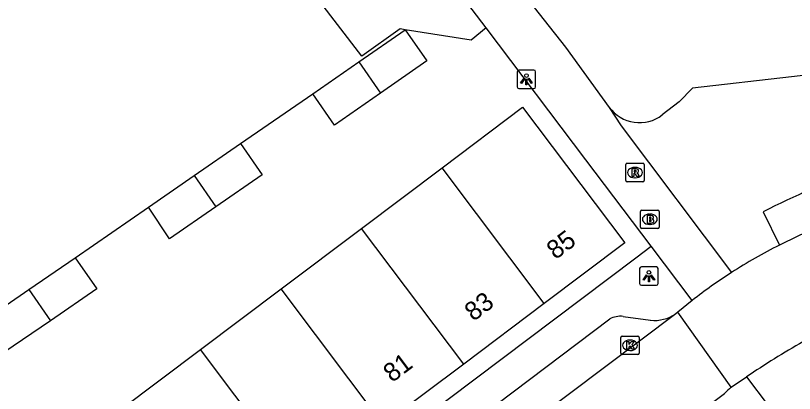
# Model space of a CAD drawing. Extents: x 160379 to 161131, y 383940 to 384849.
# Drawn here: x 160489.76 to 160531.75, y 384724.61 to 384744.99 of the extents above; entities that cross this region are included whole.
import ezdxf

# ---------------------------------------------------------------- set-up
doc = ezdxf.new("R2010")
doc.units = 0
for name, color, linetype in [('IMGEO_Brandkraan', 7, 'Continuous'), ('IMGEO_Erf', 7, 'Continuous'), ('IMGEO_Kolk', 7, 'Continuous'), ('IMGEO_Lichtpunt', 7, 'Continuous'), ('IMGEO_Pand', 7, 'Continuous'), ('IMGEO_Pand_nummerreeks', 7, 'Continuous'), ('IMGEO_Rijbaan_lokaal_open', 7, 'Continuous'), ('IMGEO_Rioolput', 7, 'Continuous'), ('IMGEO_Voetpad_open', 7, 'Continuous')]:
    doc.layers.add(name, color=color, linetype=linetype)

msp = doc.modelspace()

# ---------------------------------------------------------------- linework, layer by layer
at = {"layer": 'IMGEO_Brandkraan'}
for p, q in [((160523.452, 384733.576), (160523.452, 384734.428)), ((160523.527, 384734.502), (160524.379, 384734.502)), ((160524.453, 384734.428), (160524.453, 384733.576)), ((160523.94, 384734.282), (160523.965, 384734.282)), ((160523.963, 384733.722), (160523.938, 384733.722)), ((160524.379, 384733.502), (160523.527, 384733.502))]:
    msp.add_line(p, q, dxfattribs=at)
for points in [[(160523.452, 384733.576), (160523.452, 384734.428)], [(160523.527, 384734.502), (160524.379, 384734.502)], [(160524.453, 384734.428), (160524.453, 384733.576)], [(160523.8, 384734.202), (160523.8, 384733.802), (160524.013, 384733.802)], [(160524.031, 384734.202), (160523.8, 384734.202)], [(160523.979, 384734.121), (160523.925, 384734.121), (160523.925, 384734.045)], [(160523.925, 384734.045), (160523.978, 384734.045)], [(160523.987, 384733.969), (160523.925, 384733.969), (160523.925, 384733.888)], [(160523.925, 384733.888), (160523.987, 384733.888)], [(160524.379, 384733.502), (160523.527, 384733.502)]]:
    msp.add_lwpolyline(points, dxfattribs=at)
for centre, radius, start, end in [((160523.529, 384734.426), 0.0765, 91.552, 178.448), ((160523.529, 384734.426), 0.0765, 91.552, 178.448), ((160524.377, 384734.426), 0.0765, 1.552, 88.448), ((160524.377, 384734.426), 0.0765, 1.552, 88.448), ((160523.98, 384734.083), 0.0379, 267.8285, 90.9355), ((160524.035, 384734.057), 0.145, 59.4692, 91.5367), ((160524.06, 384734.104), 0.0922, 285.5137, 58.1501), ((160524.065, 384733.912), 0.105, 301.3115, 78.989), ((160523.529, 384733.578), 0.0765, 181.552, 268.448), ((160523.529, 384733.578), 0.0765, 181.552, 268.448), ((160523.988, 384733.928), 0.0404, 269.8759, 90.5077), ((160524.019, 384734.053), 0.251, 268.6676, 293.5347), ((160524.377, 384733.578), 0.0765, 271.552, 358.448), ((160524.377, 384733.578), 0.0765, 271.552, 358.448)]:
    msp.add_arc(centre, radius, start, end, dxfattribs=at)
for centre, major_axis, ratio, start_param, end_param in [((160523.939, 384734.002), (-0.387, 0.002), 0.722429, 4.712389, 7.853982), ((160523.964, 384734.002), (-0.39, 0.002), 0.717154, 1.570796, 4.712389)]:
    msp.add_ellipse(centre, major_axis=major_axis, ratio=ratio, start_param=start_param, end_param=end_param, dxfattribs=at)
at = {"layer": 'IMGEO_Erf'}
for points in [[(160501.88, 384738.087), (160505.784, 384740.768)], [(160492.969, 384731.932), (160496.919, 384734.648)]]:
    msp.add_lwpolyline(points, dxfattribs=at)
at = {"layer": 'IMGEO_Kolk'}
for p, q in [((160522.458, 384727.705), (160523.31, 384727.705)), ((160522.383, 384726.779), (160522.383, 384727.631)), ((160522.871, 384727.485), (160522.896, 384727.485)), ((160523.384, 384727.631), (160523.384, 384726.779)), ((160522.894, 384726.925), (160522.869, 384726.925)), ((160523.31, 384726.705), (160522.458, 384726.705))]:
    msp.add_line(p, q, dxfattribs=at)
for points in [[(160522.458, 384727.705), (160523.31, 384727.705)], [(160522.383, 384726.779), (160522.383, 384727.631)], [(160522.704, 384727.405), (160522.827, 384727.405), (160522.827, 384727.254), (160522.957, 384727.405), (160523.121, 384727.405), (160522.975, 384727.254), (160523.128, 384727.005), (160522.976, 384727.005), (160522.891, 384727.169), (160522.827, 384727.102), (160522.827, 384727.005), (160522.704, 384727.005), (160522.704, 384727.405)], [(160523.384, 384727.631), (160523.384, 384726.779)], [(160523.31, 384726.705), (160522.458, 384726.705)]]:
    msp.add_lwpolyline(points, dxfattribs=at)
for centre, start, end in [((160522.46, 384727.629), 91.552, 178.448), ((160522.46, 384727.629), 91.552, 178.448), ((160523.308, 384727.629), 1.552, 88.448), ((160523.308, 384727.629), 1.552, 88.448), ((160522.46, 384726.781), 181.552, 268.448), ((160522.46, 384726.781), 181.552, 268.448), ((160523.308, 384726.781), 271.552, 358.448), ((160523.308, 384726.781), 271.552, 358.448)]:
    msp.add_arc(centre, 0.0765, start, end, dxfattribs=at)
for centre, major_axis, ratio, start_param, end_param in [((160522.87, 384727.205), (-0.387, 0.002), 0.722429, 4.712389, 7.853982), ((160522.895, 384727.205), (-0.39, 0.002), 0.717154, 1.570796, 4.712389)]:
    msp.add_ellipse(centre, major_axis=major_axis, ratio=ratio, start_param=start_param, end_param=end_param, dxfattribs=at)
at = {"layer": 'IMGEO_Lichtpunt'}
for p, q in [((160517.702, 384742.047), (160516.894, 384742.047)), ((160517.702, 384742.047), (160516.894, 384742.047)), ((160516.8, 384741.952), (160516.8, 384741.145)), ((160516.8, 384741.952), (160516.8, 384741.145)), ((160517.796, 384741.145), (160517.796, 384741.952)), ((160517.796, 384741.145), (160517.796, 384741.952)), ((160516.894, 384741.051), (160517.702, 384741.051)), ((160516.894, 384741.051), (160517.702, 384741.051)), ((160523.402, 384731.343), (160523.402, 384730.536)), ((160523.402, 384731.343), (160523.402, 384730.536)), ((160524.304, 384731.438), (160523.496, 384731.438)), ((160524.304, 384731.438), (160523.496, 384731.438)), ((160524.398, 384730.536), (160524.398, 384731.343)), ((160524.398, 384730.536), (160524.398, 384731.343)), ((160523.496, 384730.442), (160524.304, 384730.442)), ((160523.496, 384730.442), (160524.304, 384730.442))]:
    msp.add_line(p, q, dxfattribs=at)
for points in [[(160517.174, 384741.616), (160517.213, 384741.588), (160517.025, 384741.326), (160516.987, 384741.353), (160517.174, 384741.616)], [(160517.276, 384741.568), (160517.323, 384741.568), (160517.323, 384741.246), (160517.276, 384741.246), (160517.276, 384741.568)], [(160517.386, 384741.588), (160517.424, 384741.615), (160517.611, 384741.353), (160517.572, 384741.325), (160517.386, 384741.588)], [(160523.776, 384731.007), (160523.815, 384730.979), (160523.627, 384730.717), (160523.589, 384730.744), (160523.776, 384731.007)], [(160523.878, 384730.959), (160523.925, 384730.959), (160523.925, 384730.637), (160523.878, 384730.637), (160523.878, 384730.959)], [(160523.988, 384730.979), (160524.026, 384731.006), (160524.213, 384730.744), (160524.174, 384730.716), (160523.988, 384730.979)]]:
    msp.add_lwpolyline(points, dxfattribs=at)
for centre in [(160517.299, 384741.75), (160523.901, 384731.141)]:
    msp.add_circle(centre, 0.0994, dxfattribs=at)
for centre, start, end in [((160516.894, 384741.952), 90, 180), ((160516.894, 384741.952), 90, 180), ((160517.702, 384741.952), 0, 90), ((160517.702, 384741.952), 0, 90), ((160516.894, 384741.145), 180, 270), ((160516.894, 384741.145), 180, 270), ((160517.702, 384741.145), 270, 0), ((160517.702, 384741.145), 270, 360), ((160523.496, 384731.343), 90, 180), ((160523.496, 384731.343), 90, 180), ((160524.304, 384731.343), 0, 90), ((160524.304, 384731.343), 0, 90), ((160523.496, 384730.536), 180, 270), ((160523.496, 384730.536), 180, 270), ((160524.304, 384730.536), 270, 0), ((160524.304, 384730.536), 270, 360)]:
    msp.add_arc(centre, 0.0946, start, end, dxfattribs=at)
at = {"layer": 'IMGEO_Pand'}
for points in [[(160508.262, 384742.49), (160510.755, 384744.223)], [(160510.755, 384744.223), (160511.925, 384742.54), (160509.436, 384740.806)], [(160505.784, 384740.768), (160508.262, 384742.49)], [(160508.262, 384742.49), (160509.436, 384740.806)], [(160509.436, 384740.806), (160506.946, 384739.072), (160505.784, 384740.768)], [(160512.752, 384736.777), (160517.093, 384740.042), (160522.597, 384732.728), (160518.257, 384729.462)], [(160499.39, 384736.361), (160501.88, 384738.087)], [(160501.88, 384738.087), (160503.052, 384736.392), (160500.558, 384734.669)], [(160508.411, 384733.512), (160512.752, 384736.777)], [(160518.257, 384729.462), (160512.752, 384736.777)], [(160496.919, 384734.648), (160499.39, 384736.361)], [(160499.39, 384736.361), (160500.558, 384734.669)], [(160500.558, 384734.669), (160498.065, 384732.947), (160496.919, 384734.648)], [(160504.07, 384730.246), (160508.411, 384733.512)], [(160513.917, 384726.196), (160508.411, 384733.512)], [(160490.479, 384730.219), (160492.969, 384731.932)], [(160492.969, 384731.932), (160494.138, 384730.248), (160491.634, 384728.533)], [(160488.006, 384728.518), (160490.479, 384730.219)], [(160490.479, 384730.219), (160491.634, 384728.533)], [(160499.729, 384726.981), (160504.07, 384730.246)], [(160509.576, 384722.929), (160504.07, 384730.246)], [(160518.257, 384729.462), (160513.917, 384726.196)], [(160491.634, 384728.533), (160489.129, 384726.818), (160488.006, 384728.518)], [(160495.388, 384723.716), (160499.729, 384726.981)], [(160505.236, 384719.663), (160499.729, 384726.981)], [(160513.917, 384726.196), (160509.576, 384722.929)]]:
    msp.add_lwpolyline(points, dxfattribs=at)
at = {"layer": 'IMGEO_Rijbaan_lokaal_open'}
for points in [[(160515.137, 384744.326), (160510.728, 384750.113)], [(160510.755, 384744.223), (160510.5, 384744.276), (160508.419, 384742.793), (160504.852, 384747.466)], [(160515.137, 384744.326), (160514.313, 384743.664), (160510.755, 384744.223)], [(160526.24, 384729.625), (160525.467, 384728.995)], [(160525.467, 384728.995), (160525.346, 384728.904)], [(160528.337, 384724.941), (160525.467, 384728.995)], [(160525.346, 384728.904), (160502.428, 384711.651), (160495.707, 384706.579)], [(160528.337, 384724.941), (160529.167, 384725.508)], [(160500.838, 384704.26), (160527.976, 384724.611)]]:
    msp.add_lwpolyline(points, dxfattribs=at)
for centre, radius, start, end in [((160567.672, 384658.86), 82.391, 108.24457, 116.47882), ((160543.659, 384707.369), 28.264, 116.7526, 122.7707), ((160543.446, 384707.712), 27.861, 122.7836, 128.1382), ((160558.831, 384681.198), 53.323, 119.955, 123.8012), ((160529.876, 384722.894), 2.561, 126.9516, 137.911)]:
    msp.add_arc(centre, radius, start, end, dxfattribs=at)
at = {"layer": 'IMGEO_Rioolput'}
for p, q in [((160522.65, 384736.097), (160522.65, 384736.949)), ((160522.725, 384737.023), (160523.577, 384737.023)), ((160523.651, 384736.949), (160523.651, 384736.097)), ((160523.138, 384736.803), (160523.163, 384736.803)), ((160523.161, 384736.243), (160523.136, 384736.243)), ((160523.577, 384736.023), (160522.725, 384736.023))]:
    msp.add_line(p, q, dxfattribs=at)
for points in [[(160522.65, 384736.097), (160522.65, 384736.949)], [(160522.725, 384737.023), (160523.577, 384737.023)], [(160523.651, 384736.949), (160523.651, 384736.097)], [(160523.239, 384736.721), (160522.987, 384736.723), (160522.987, 384736.323)], [(160523.165, 384736.642), (160523.111, 384736.642), (160523.111, 384736.561)], [(160523.111, 384736.561), (160523.163, 384736.561)], [(160522.987, 384736.323), (160523.111, 384736.323), (160523.111, 384736.485), (160523.122, 384736.485)], [(160523.169, 384736.456), (160523.24, 384736.323), (160523.38, 384736.323), (160523.315, 384736.449)], [(160523.577, 384736.023), (160522.725, 384736.023)]]:
    msp.add_lwpolyline(points, dxfattribs=at)
for centre, radius, start, end in [((160522.727, 384736.947), 0.0765, 91.552, 178.448), ((160522.727, 384736.947), 0.0765, 91.552, 178.448), ((160523.575, 384736.947), 0.0765, 1.552, 88.448), ((160523.575, 384736.947), 0.0765, 1.552, 88.448), ((160523.147, 384736.75), 0.19, 274.7715, 282.9687), ((160523.171, 384736.546), 0.0964, 77.0061, 93.1865), ((160523.185, 384736.603), 0.0378, 276.6634, 79.6772), ((160523.238, 384736.611), 0.109, 350.3612, 89.416), ((160523.236, 384736.611), 0.112, 277.5842, 350.9817), ((160522.727, 384736.099), 0.0765, 181.552, 268.448), ((160522.727, 384736.099), 0.0765, 181.552, 268.448), ((160523.121, 384736.432), 0.0533, 26.0293, 88.6989), ((160523.22, 384736.396), 0.108, 29.5134, 73.7905), ((160523.575, 384736.099), 0.0765, 271.552, 358.448), ((160523.575, 384736.099), 0.0765, 271.552, 358.448)]:
    msp.add_arc(centre, radius, start, end, dxfattribs=at)
for centre, major_axis, ratio, start_param, end_param in [((160523.137, 384736.523), (-0.387, 0.002), 0.722429, 4.712389, 7.853982), ((160523.162, 384736.523), (-0.39, 0.002), 0.717154, 1.570796, 4.712389)]:
    msp.add_ellipse(centre, major_axis=major_axis, ratio=ratio, start_param=start_param, end_param=end_param, dxfattribs=at)
at = {"layer": 'IMGEO_Voetpad_open'}
for points in [[(160512.869, 384751.723), (160515.948, 384747.677), (160519.414, 384743.287), (160521.768, 384740.04)], [(160564.978, 384745.652), (160559.981, 384745.061), (160555.551, 384744.527), (160543.963, 384743.13), (160536.933, 384742.304), (160526.258, 384741.081), (160525.541, 384740.344), (160524.622, 384739.63)], [(160524.022, 384732.549), (160520.501, 384737.216), (160515.137, 384744.326)], [(160521.768, 384740.04), (160522.398, 384739.045), (160528.36, 384731.135)], [(160530.06, 384734.413), (160530.936, 384732.608)], [(160524.356, 384632.684), (160487.022, 384676.465), (160487, 384704.676), (160523.198, 384731.929), (160524.022, 384732.549)], [(160526.24, 384729.625), (160524.022, 384732.549)], [(160494.057, 384707.68), (160521.788, 384728.629)], [(160522.51, 384728.764), (160523.979, 384728.562)], [(160529.167, 384725.508), (160530.331, 384723.959), (160527.161, 384721.5), (160527.068, 384721.614)]]:
    msp.add_lwpolyline(points, dxfattribs=at)
for centre, radius, start, end in [((160523.393, 384741.223), 2.01, 216.0468, 261.8373), ((160523.395, 384741.222), 2.01, 261.7768, 307.6097), ((160569.794, 384653.792), 89.88, 109.01517, 116.23624), ((160522.376, 384727.48), 1.291, 84.0601, 117.1217), ((160524.211, 384730.537), 1.989, 263.2944, 304.7978)]:
    msp.add_arc(centre, radius, start, end, dxfattribs=at)

# ---------------------------------------------------------------- texts
at = {"layer": 'IMGEO_Pand_nummerreeks'}
for s, p in [('85', (160518.866, 384731.797)), ('83', (160514.443, 384728.468)), ('81', (160510.06, 384725.17))]:
    msp.add_text(s, height=1, rotation=36.9615, dxfattribs=at).set_placement(p)

doc.saveas('drawing.dxf')
